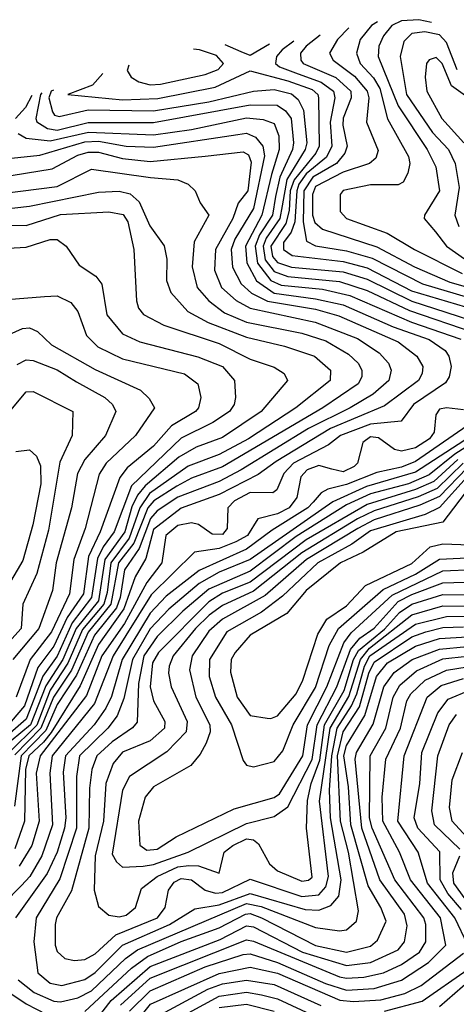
# Model space of a CAD drawing. Extents: x 501367 to 657802, y 482273 to 547541.
# Tile 518 of 656: x 574316 to 575584, y 543414 to 546272. Entities that reach past the tile are written whole.
import ezdxf

# ---------------------------------------------------------------- set-up
doc = ezdxf.new("R2010")
doc.units = 0

msp = doc.modelspace()

# ---------------------------------------------------------------- linework, layer by layer
at = {"layer": '0CON20XD'}
for points in [[(575271.7, 546248.3), (575239, 546215), (575215.3, 546175), (575226.4, 546155), (575288.3, 546108.3), (575325.3, 546065), (575329.5, 546045), (575323.6, 545975), (575357.1, 545892.9), (575349.8, 545870.2), (575332, 545855), (575255, 545829.4), (575175, 545788.2), (575165.9, 545765), (575166.1, 545705), (575173.1, 545683.1), (575195, 545663.7), (575353.2, 545613.2), (575462.5, 545555), (575565, 545510.6), (575735, 545461.6)], [(575354.7, 546266.1), (575337.2, 546255), (575305.2, 546215), (575294.2, 546175), (575305.1, 546145), (575343.1, 546103.1), (575362.1, 546072.1), (575384.1, 545984.1), (575444.8, 545875), (575449.1, 545855), (575443, 545827), (575429.2, 545800.8), (575415, 545792.9), (575335, 545793.2), (575255, 545776.7), (575246.9, 545765), (575246.8, 545715), (575264.6, 545695), (575382.9, 545652.9), (575462.5, 545605), (575601.1, 545535)], [(575511.6, 546264.2), (575475, 546272.2), (575425, 546269), (575397, 546255), (575372.4, 546225), (575359, 546195), (575356.8, 546165), (575415, 546021.9), (575499.4, 545895), (575524.1, 545845), (575535.5, 545775), (575491.2, 545705), (575490.9, 545695), (575523.3, 545656.7), (575555.6, 545615), (575607.8, 545577.8)], [(575188.5, 546227.2), (575148, 546195), (575131.6, 546175), (575132.6, 546155), (575139.4, 546145), (575234.4, 546104.4), (575277.3, 546065), (575278.7, 546045), (575255, 545986.8), (575254.1, 545965.9), (575267.2, 545905), (575260.6, 545885), (575236.2, 545855), (575167.6, 545815), (575140.7, 545775), (575139.1, 545685), (575149.3, 545629.3), (575175.3, 545615.3), (575265, 545601.1), (575339.8, 545579.8), (575485.7, 545505), (575716.6, 545436.6)], [(575586.3, 546126.3), (575555.9, 546205.9), (575535, 546228.5), (575492.9, 546237.1), (575455, 546232.2), (575431.2, 546208.8), (575421, 546165), (575439.7, 546055), (575515.1, 545945.1), (575560.9, 545895), (575580.7, 545855), (575592.2, 545785), (575579.4, 545705), (575591.5, 545671.5)], [(575041.2, 546201.4), (574985, 546168.3), (574958.9, 546178.9), (574912.6, 546199)], [(575112.4, 546209.8), (575078.2, 546185), (575061.5, 546165), (575058.7, 546145), (575070.7, 546135), (575125.1, 546115.1), (575191, 546091), (575227, 546065), (575230.7, 546045), (575217.7, 545975), (575222.6, 545905), (575206.9, 545873.1), (575147.8, 545825), (575127.1, 545795), (575120.6, 545775), (575114.9, 545685.1), (575104.5, 545655.5), (575081.9, 545625), (575082.3, 545605), (575107.3, 545587.3), (575255, 545570.2), (575325, 545551.4), (575453.7, 545485), (575662.9, 545422.9)], [(574632.7, 546140), (574628, 546125), (574640, 546105), (574662, 546092), (574695, 546082.9), (574725, 546084.9), (574855, 546112.8), (574892.2, 546127.8), (574907.7, 546145), (574888, 546168), (574837.9, 546185), (574820.5, 546186.6)], [(575651.7, 546021.7), (575569.8, 546079.8), (575542.7, 546145), (575525, 546162.4), (575505, 546155.4), (575497.3, 546145), (575493, 546105), (575498, 546065), (575542.1, 545985), (575605.8, 545915)], [(574557.2, 546116), (574527.5, 546082.5), (574455.6, 546055), (574615, 546039.8), (574716.9, 546043.1), (574883.8, 546076.2), (574985, 546123.5), (575095, 546094.8), (575165, 546069.1), (575181.5, 546055), (575184.1, 546045), (575185.6, 545905), (575175.9, 545885), (575112.7, 545807.3), (575101.9, 545775), (575098.4, 545718.4), (575089, 545681), (575045.6, 545615), (575050.6, 545585), (575065, 545566.9), (575105, 545553.9), (575255, 545540.4), (575325, 545518.7), (575454.8, 545454.8), (575655, 545390.2)], [(574351, 546052.3), (574332.9, 546017.1), (574303.7, 545985)], [(574380.2, 546059.7), (574376.7, 546055), (574362.5, 545985), (574365.4, 545975.4), (574396.5, 545956.5), (574425, 545951.9), (574515, 545973.8), (574705, 545973.5), (574984.9, 546024.9), (575063.7, 546023.7), (575087.6, 546007.6), (575104.4, 545985), (575111.4, 545915), (575108, 545895), (575071.4, 545815), (575058.7, 545758.7), (575049.9, 545705), (575012.5, 545647.5), (574999.4, 545615), (575006.3, 545565), (575045, 545515.4), (575075, 545501.9), (575195, 545489.8), (575275, 545471.1), (575453.8, 545393.8), (575596.7, 545345)], [(574413.8, 546068.1), (574407.3, 546065), (574400.9, 546045), (574411.3, 546005), (574417.6, 545995), (574430.8, 545990.8), (574515, 546010.1), (574705, 546007.6), (574865, 546033.4), (574995, 546064.4), (575055, 546069.4), (575105, 546056.7), (575125, 546041), (575140, 546010), (575149.4, 545915), (575144.9, 545895), (575091.7, 545808.3), (575078.3, 545731.7), (575071.8, 545695), (575031.7, 545638.3), (575022.6, 545615), (575028.6, 545575), (575055, 545541.1), (575095, 545526.5), (575245, 545512), (575325, 545485.7), (575447.9, 545427.9), (575634.5, 545364.5)], [(574312.1, 545942.1), (574335, 545928.3), (574405, 545920.4), (574515.8, 545945.8), (574705, 545937.6), (574815, 545953.6), (574975, 545987.2), (575022.7, 545982.7), (575055, 545971.1), (575068.7, 545935), (575069.7, 545895), (575047.5, 545822.5), (575019.1, 545705), (574972.2, 545615), (574975.9, 545565.9), (575003.6, 545513.6), (575055, 545478.6), (575175, 545462.3), (575255, 545444.4), (575400.7, 545380.7), (575505, 545343.3), (575551.6, 545311.6), (575562, 545295), (575568.6, 545265), (575563.3, 545235), (575552.4, 545217.6), (575459.6, 545155), (575423.8, 545106.2), (575335, 545097.5), (575247.2, 545065), (575212.3, 545037.7), (575111.4, 544985), (575083.4, 544955), (575062.5, 544907.5), (575051.4, 544898.6), (574985, 544899.6), (574940.2, 544875), (574920.9, 544855), (574918.4, 544795), (574905, 544777.6), (574875, 544778.8), (574835, 544806.3), (574815, 544811.9), (574775, 544804.2), (574740.1, 544775), (574728.5, 544695), (574685, 544638.3), (574620.4, 544519.6), (574554.3, 544425), (574509.7, 544310.3), (574375.8, 544135), (574364.1, 544085), (574372.8, 543945), (574351.7, 543875), (574314.3, 543815)], [(574217.9, 545862.1), (574375, 545879.3), (574505, 545917.4), (574545, 545919.5), (574625, 545904.9), (574705, 545902), (574949.1, 545939.1), (574975, 545942.7), (575001.1, 545931.1), (575021.7, 545905), (575026.5, 545876.5), (574995, 545723.9), (574941.1, 545635), (574930.4, 545605), (574933.6, 545553.6), (574958.8, 545505), (574988.7, 545478.7), (575035.4, 545455.4), (575175, 545431.5), (575242.4, 545412.4), (575415, 545336.5), (575468.9, 545295), (575487, 545265), (575484.8, 545245), (575473.9, 545225), (575375, 545151.1), (575218.2, 545085), (575060.9, 544989.1), (575008.4, 544951.6), (574895, 544893.3), (574785, 544854.2), (574705, 544792.6), (574682.4, 544707.6), (574651.6, 544655), (574618.5, 544561.5), (574545, 544458.6), (574491.8, 544338.2), (574407, 544203), (574385.6, 544174.4), (574342.9, 544135), (574333.1, 544095), (574330.3, 543945), (574301.5, 543865)], [(574255, 545813.6), (574410.5, 545839.5), (574485, 545878.5), (574515, 545887.3), (574545, 545887.7), (574615, 545869), (574695, 545860.8), (574855, 545875.8), (574965, 545888.4), (574980, 545880), (574988.6, 545858.6), (574978.8, 545775), (574950.4, 545739.6), (574935.4, 545695), (574884.8, 545605), (574881.8, 545545), (574902.4, 545495), (574945, 545456.9), (574985.1, 545435.1), (575174.1, 545394.1), (575297, 545347), (575359.8, 545305), (575386.6, 545275), (575395.2, 545255), (575388.3, 545225), (575342.2, 545185), (575276.1, 545145), (575154.5, 545085.5), (574958.8, 544965), (574895, 544931.3), (574775, 544885.9), (574715, 544846.5), (574696.1, 544823.9), (574663.4, 544736.6), (574620.4, 544675), (574608.1, 544595), (574597, 544565), (574533.7, 544485), (574481.1, 544368.9), (574425, 544284.2), (574391.5, 544208.6), (574320.4, 544135), (574301.1, 543988.9)], [(574265, 545767.9), (574425, 545788.2), (574525, 545838.5), (574695.5, 545814.5), (574775, 545807.7), (574805.1, 545795.1), (574825.2, 545775.2), (574840.2, 545740.2), (574865.4, 545705), (574822.3, 545627.7), (574816.6, 545555), (574831, 545495), (574865, 545456), (574911.1, 545421.1), (574975, 545393.6), (575135, 545362.1), (575205, 545340), (575271.1, 545301.1), (575298.7, 545275), (575310, 545255), (575309.6, 545235), (575299.2, 545215), (575195.9, 545145), (574905, 544973.8), (574815, 544941.1), (574771.9, 544918.1), (574705.3, 544875), (574688.3, 544855), (574647.3, 544752.7), (574602.7, 544695), (574580.7, 544575), (574515, 544493.7), (574466.3, 544383.7), (574414.2, 544305.8), (574377.5, 544215), (574302, 544138)], [(574249.6, 545720.4), (574345, 545730.9), (574545, 545771.9), (574605, 545774), (574637.1, 545767.1), (574663.3, 545743.3), (574693.6, 545673.6), (574735.8, 545615.8), (574742.9, 545577.1), (574742.6, 545515), (574755, 545480.4), (574804.7, 545425), (574863.3, 545393.3), (574975, 545350.2), (575085, 545324.5), (575171.8, 545295), (575218.1, 545255), (575217.7, 545225), (575117.9, 545145), (574980.5, 545055), (574895, 545010), (574805, 544976), (574693.1, 544897), (574664.6, 544855.5), (574633.5, 544766.5), (574580.9, 544695), (574570.4, 544609.5), (574560.2, 544575), (574498.2, 544501.8), (574456.2, 544403.8), (574404.6, 544325.4), (574365.5, 544224.5), (574285.6, 544145)], [(574265, 545675.7), (574335, 545675.1), (574435, 545706.5), (574575, 545714.8), (574616.9, 545706.9), (574629.8, 545685), (574647.1, 545605), (574655.7, 545455.7), (574661.3, 545435), (574675.9, 545415.9), (574735, 545385.6), (574895, 545331.7), (574985, 545286.7), (575055, 545263.7), (575083.6, 545245), (575093.8, 545225), (575017.7, 545135), (574905, 545059.2), (574828.4, 545031.6), (574777.7, 545002.3), (574680.7, 544919.3), (574658, 544892), (574642, 544858), (574621.4, 544785), (574563.4, 544705), (574544.7, 544585), (574479.9, 544505), (574441.5, 544415), (574391.5, 544338.5), (574347.7, 544225), (574291.6, 544178.4)], [(574265, 545607.8), (574335, 545611.6), (574405, 545633.7), (574425, 545634.3), (574451.2, 545615), (574489.1, 545559.1), (574537.6, 545527.6), (574555, 545504.3), (574569.4, 545415), (574615, 545360), (574665, 545336.7), (574833.6, 545293.6), (574905, 545265.2), (574940.2, 545225), (574942.9, 545175), (574938.6, 545155), (574925.2, 545135), (574876.9, 545103.1), (574785, 545057.6), (574641.2, 544918.8), (574590.5, 544785), (574558.2, 544741.8), (574542, 544708), (574525, 544594.6), (574468.7, 544521.3), (574425.2, 544424.8), (574383.4, 544366.6), (574364.1, 544315.9), (574335, 544241), (574272.9, 544187.1)], [(574255, 545458), (574388.2, 545468.2), (574425, 545470.9), (574465, 545450.8), (574484.8, 545425), (574510.3, 545355), (574542.8, 545322.8), (574615, 545288.1), (574795, 545243.9), (574833.3, 545215), (574841.9, 545175), (574835.7, 545145), (574826.2, 545135), (574756.5, 545093.5), (574705, 545033.9), (574628.5, 544971.5), (574607, 544943), (574549.6, 544785), (574515.8, 544714.2), (574501, 544605), (574453.6, 544536.4), (574415, 544453.9), (574368.7, 544391.3), (574329.7, 544280.3)], [(574275, 545353.1), (574324.3, 545375.7), (574345, 545377.8), (574367.4, 545367.4), (574408.4, 545328.4), (574535, 545256.8), (574666.5, 545196.5), (574692.5, 545172.5), (574708, 545145), (574652.3, 545065), (574567.4, 544985), (574547, 544953), (574505.9, 544795), (574473.7, 544705), (574460.6, 544605), (574408.3, 544495), (574346.1, 544415), (574305.5, 544305)], [(574308.9, 545271.1), (574335, 545285.2), (574355, 545282.4), (574425, 545255.8), (574481, 545221), (574563.1, 545175), (574585.8, 545155), (574595.2, 545135), (574564.8, 545065), (574504.8, 544995), (574483.9, 544955), (574466.8, 544855), (574422.4, 544695), (574411.6, 544615), (574371.8, 544505), (574296.4, 544415)], [(574244.4, 545085.6), (574335, 545191.8), (574355, 545192.7), (574470.8, 545135), (574468.6, 545065), (574432.2, 544987.8), (574399.9, 544790.1), (574365.5, 544664.5), (574325, 544575.7), (574320.2, 544505), (574248.1, 544425)], [(575605, 545139.4), (575555, 545145.6), (575535, 545141.8), (575524.3, 545125), (575519.8, 545075), (575506.2, 545055), (575465, 545029.1), (575425, 545019.9), (575404.7, 545024.7), (575357.8, 545057.8), (575335, 545060.9), (575312.7, 545045), (575296.7, 544985), (575287.6, 544975), (575255, 544959.7), (575222.9, 544967.1), (575185, 544978.1), (575151.1, 544965), (575132.2, 544945), (575120.8, 544885), (575098.9, 544855), (575065, 544837.2), (575007.3, 544822.7), (574977.2, 544775), (574943.8, 544756.2), (574895, 544736.7), (574823.8, 544726.2), (574697.9, 544602.1), (574587.2, 544425), (574533.5, 544286.5), (574410.4, 544135), (574403.4, 544085), (574411.6, 543935), (574380.4, 543845), (574345.1, 543785), (574321.3, 543758.7), (574268.6, 543705)], [(575615, 545093), (575465, 544989.6), (575425, 544973.4), (575352.7, 544957.3), (575265, 544922.4), (575210.4, 544909.6), (575191.2, 544898.8), (575168.4, 544871.6), (575152.4, 544855), (575049.6, 544790.4), (574975, 544734.7), (574836.9, 544673.1), (574741.3, 544598.7), (574695, 544549.5), (574614, 544415), (574582.4, 544307.6), (574566.3, 544273.7), (574531.9, 544225), (574448.7, 544135), (574442.4, 544087.6), (574450.4, 543955), (574446.2, 543925), (574424.7, 543855), (574396.3, 543793.7), (574304.2, 543665)], [(575625, 545062), (575465, 544958.4), (575323.3, 544916.7), (575225, 544872.3), (574984.9, 544705), (574895, 544668.5), (574837.4, 544635), (574748.8, 544561.2), (574695, 544504), (574643.8, 544415), (574618.6, 544301.4), (574598.9, 544251.1), (574572.2, 544215), (574490.1, 544135), (574480.8, 544075), (574481, 543925), (574432.4, 543777.6), (574363.7, 543665), (574357.1, 543595), (574368.3, 543505), (574405, 543474.9), (574438.5, 543468.5), (574505, 543485.4), (574535, 543505.7), (574615, 543585.1), (574751, 543645), (574825, 543690.6), (574895, 543702.8), (574985, 543735.8), (575145, 543689.1), (575185, 543686.5), (575219.8, 543700.2), (575242.7, 543727.3), (575250, 543775), (575218.8, 543955), (575215.8, 544035.8), (575222.3, 544135), (575237.6, 544215), (575279.6, 544280.4), (575295.3, 544314.7), (575317.4, 544395), (575332.8, 544425), (575465, 544517), (575555, 544539.3), (575625, 544540.4)], [(575640.6, 545049.4), (575579.4, 545010.6), (575505, 544950.9), (575445, 544925), (575335, 544895.2), (575265, 544863.7), (575118.5, 544771.5), (574985, 544671.3), (574865, 544618.9), (574789.4, 544555), (574715, 544481.3), (574676.6, 544425), (574660.8, 544345), (574657.1, 544232.9), (574643.6, 544216.4), (574585, 544175.9), (574539.9, 544135), (574525.4, 544095), (574518.5, 544041.5), (574516.8, 543925), (574466.7, 543743.3), (574423.3, 543665), (574419, 543645), (574419.4, 543585), (574425, 543566.5), (574446.7, 543546.7), (574475, 543540.4), (574505, 543544.2), (574535, 543560.3), (574594.8, 543615.2), (574715.9, 543665), (574738.8, 543695), (574748.2, 543745), (574765, 543768.3), (574785, 543778.9), (574815, 543774.8), (574855, 543744.6), (574885, 543736.3), (574905, 543738.1), (574985, 543777.2), (575135, 543726.7), (575185, 543731), (575205.1, 543754.9), (575212.7, 543785), (575186.7, 544003.3), (575217.7, 544215), (575272.3, 544307.7), (575305.6, 544415), (575332, 544448), (575455, 544544), (575545, 544570.2), (575745, 544567.9)], [(574305, 545018.5), (574345, 545023.2), (574364.9, 545004.9), (574376.8, 544976.8), (574377.6, 544925), (574354.1, 544805.9), (574325, 544702.3), (574255.2, 544585)], [(575588.8, 544995), (575518.2, 544931.8), (575465, 544908.6), (575325, 544864.8), (575148.1, 544761.9), (574985, 544639.2), (574905, 544607.6), (574865, 544582.6), (574718.9, 544435), (574701.5, 544405), (574695.3, 544335), (574704.9, 544295), (574737.2, 544235), (574736.6, 544215), (574695, 544178.6), (574615, 544145.4), (574587.4, 544112.6), (574566.2, 544055), (574559.8, 543945), (574535.3, 543844.7), (574531.9, 543745), (574545, 543697.5), (574575, 543672.2), (574605, 543668), (574625, 543672.1), (574651.9, 543695), (574669.9, 543750.1), (574715.2, 543785), (574775, 543812.6), (574807.1, 543817.1), (574835.6, 543815.6), (574895, 543794.5), (574909.8, 543855), (574934.8, 543875), (574975, 543894), (574995, 543890.7), (575009.3, 543879.3), (575041.9, 543821.9), (575065, 543801), (575135, 543771.4), (575155, 543774.2), (575165, 543783.2), (575148.9, 543925), (575151.4, 544005), (575162.3, 544055), (575187.5, 544122.5), (575201.1, 544225), (575258.1, 544325), (575285.3, 544414.7), (575299.5, 544440.5), (575375, 544502.5), (575418.6, 544551.4), (575455, 544575.2), (575545, 544603.1), (575705, 544601.8)], [(575603.7, 544985), (575528.4, 544911.6), (575473, 544887), (575345, 544846.8), (575297.2, 544822.8), (575135, 544724.6), (574995, 544612.9), (574905, 544571.8), (574866.7, 544543.3), (574826.2, 544505), (574762.2, 544425), (574750.3, 544395), (574747.9, 544375), (574755.5, 544335), (574802, 544235), (574799.2, 544205), (574743.8, 544146.2), (574635, 544075.3), (574614.5, 544035.5), (574585, 543849.5), (574596.9, 543826.9), (574615, 543812.2), (574675, 543814.5), (574705, 543819.1), (574804.9, 543855.1), (574975, 543938.3), (575055, 543958.8), (575095, 543986.6), (575165.8, 544124.2), (575179.7, 544225), (575236.8, 544335), (575276.5, 544443.5), (575303.4, 544476.6), (575345, 544505.5), (575415, 544582.7), (575455, 544603.8), (575545, 544637), (575735, 544643.5)], [(575615, 544971.1), (575535, 544887.7), (575477.6, 544862.4), (575345, 544819.9), (575297.5, 544795), (575148.9, 544705), (575029.1, 544600.9), (574905, 544531.9), (574865, 544497.4), (574817, 544425), (574808.7, 544385), (574827.6, 544305), (574868.3, 544225), (574869, 544205), (574858, 544172), (574840.4, 544139.6), (574812.7, 544107.3), (574705, 544045.2), (574680.7, 544015), (574661.4, 543945), (574665.3, 543875.3), (574685, 543860.7), (574715, 543864), (574770.3, 543899.7), (574939.3, 543980.7), (575055, 544013.6), (575070.3, 544025), (575138.6, 544135), (575151.4, 544225), (575207.8, 544335), (575257, 544463), (575278.2, 544491.8), (575398.1, 544601.9), (575545, 544672.1), (575725, 544679.8)], [(575615.4, 544945), (575535, 544856), (575493.9, 544836.1), (575335, 544788.2), (575280.7, 544749.3), (575182.2, 544695), (575078.8, 544598.8), (575018.2, 544551.8), (574917.9, 544495), (574866.8, 544415), (574866.6, 544365), (574884.6, 544305), (574930.8, 544225), (574965, 544121.4), (574975, 544108.1), (574995, 544103.3), (575055, 544118.8), (575080.5, 544149.5), (575110.4, 544225), (575175, 544333.6), (575214.3, 544455.7), (575241.5, 544505), (575371.7, 544618.3), (575465, 544662), (575535, 544706.4), (575735, 544715.6)], [(575625, 544919.2), (575545, 544813.8), (575408.9, 544785), (575313.5, 544726.5), (575247.5, 544695), (575147.9, 544615), (575091.6, 544548.4), (574985.3, 544485), (574941.5, 544435), (574930.2, 544415), (574927.8, 544377.8), (574948, 544305), (574985, 544252.3), (575035, 544244.3), (575045, 544243.4), (575065, 544250.9), (575118.8, 544315), (575137.9, 544355), (575181.7, 544488.3), (575207.8, 544532.2), (575265, 544570.4), (575320.5, 544629.5), (575455, 544693.8), (575508.4, 544741.6), (575545, 544751), (575675, 544745.4)], [(574311.3, 543485), (574358.4, 543448.4), (574415, 543422.7), (574435, 543421.3), (574485, 543432.4), (574525, 543453.2), (574623, 543547), (574658.5, 543571.5), (574975, 543706.4), (575017.6, 543697.6), (575175, 543637.1), (575245, 543627.2), (575265, 543629.8), (575293.8, 543655), (575300.2, 543685), (575271.2, 543855), (575247.5, 543945), (575238.7, 544135), (575255, 544204.5), (575302.4, 544277.6), (575330.2, 544375), (575345, 544406.9), (575455, 544480.1), (575495, 544495.4), (575545, 544507.5), (575605, 544509.7)], [(574505, 543393.2), (574641, 543519), (574687.6, 543552.4), (574785, 543596), (574895, 543635.6), (574971.6, 543675), (574985, 543676.8), (575018.3, 543665), (575175, 543584.7), (575265, 543564.7), (575335, 543582.7), (575355, 543599.7), (575379.8, 543655), (575364.5, 543694.5), (575328, 543758), (575277.5, 543935), (575270.4, 544045), (575256.9, 544135), (575265, 544165.2), (575318.1, 544251.9), (575352.2, 544365), (575383.7, 544405), (575465, 544453.1), (575535, 544475.4), (575615, 544480.2)], [(574505, 543325.9), (574581.6, 543425), (574695, 543523.4), (574897.9, 543602.1), (574975, 543641.1), (574995, 543638.2), (575137.5, 543565), (575265, 543526.2), (575335, 543535.5), (575415, 543571.6), (575433.8, 543595), (575441.5, 543641.5), (575433.5, 543675), (575361.7, 543775), (575309.1, 543925), (575290.4, 544125), (575293.8, 544145), (575342.7, 544227.3), (575373.6, 544335), (575403, 544377), (575455.9, 544415), (575535, 544444.9), (575615, 544452.4)], [(574608.5, 543411.4), (574695, 543489.6), (574975, 543600.5), (574995, 543597.1), (575245, 543493.4), (575265, 543489.1), (575315, 543492.7), (575372.8, 543505), (575425, 543529.4), (575476.9, 543565), (575495.1, 543595), (575495.6, 543645), (575490, 543665), (575405.8, 543775), (575339.2, 543925), (575332.1, 543955), (575334, 544135), (575378.9, 544215), (575400.6, 544305), (575419.7, 544340.3), (575468, 544382), (575545, 544416.2), (575615, 544424.5)], [(574635, 543393.6), (574695, 543452.8), (574855, 543522), (574965, 543557.9), (574985, 543560.6), (575065, 543534.6), (575204.5, 543474.5), (575265.2, 543454.8), (575345, 543459.7), (575425, 543483.8), (575502.9, 543535), (575553.3, 543585), (575538.4, 543665), (575450.6, 543775), (575419.3, 543855), (575370.4, 543945), (575368.8, 544015), (575379.6, 544125), (575421.8, 544215), (575440.7, 544295), (575451.4, 544315), (575493.8, 544355), (575555, 544383.3), (575615, 544393.3)], [(575617.3, 543585), (575579.2, 543665), (575500.6, 543765), (575473.6, 543855), (575414.2, 543945), (575432.6, 544135), (575499.7, 544305), (575540.3, 544339.7), (575605, 544359.2)], [(575599.2, 543689.2), (575558.9, 543735), (575537, 543775), (575536.3, 543856.3), (575472.6, 543925), (575461.1, 543955), (575477.7, 544055), (575483.7, 544145), (575530, 544260), (575560.2, 544299.8), (575625, 544326.8)], [(574329.7, 544280.3), (574291.6, 544235)], [(575594.1, 543864.1), (575520.7, 543935), (575513.1, 543975), (575530.1, 544135), (575563.6, 544225), (575584.9, 544255.1)], [(575645.3, 543865), (575571.7, 543945), (575564.6, 543985), (575572, 544065), (575601.4, 544145)], [(575635, 543684.9), (575576.6, 543765), (575573.6, 543795), (575593.7, 543845)], [(574665.1, 543375), (574696.1, 543413.9), (574895, 543503), (574985, 543521.8), (575065, 543503.6), (575245.8, 543425.8), (575285, 543421.7), (575365, 543426.8), (575434.6, 543445.4), (575481.4, 543468.6), (575605, 543562.6)], [(575375, 543393.4), (575485, 543422.9), (575615, 543513.3)], [(575535, 543407.3), (575646.3, 543503.7)], [(574712.9, 543377.1), (574862.6, 543457.4), (574905, 543473.3), (574975, 543484.2), (575055, 543471.4), (575190.2, 543410.2)], [(574750.8, 543359.2), (574895, 543437.4), (574975, 543448.5), (575018.5, 543441.5), (575065, 543429.4), (575175, 543378.4)], [(574290, 543445), (574335, 543414.7), (574425, 543368.3)], [(574895, 543403.9), (574975, 543413.9), (575055, 543393.5)]]:
    msp.add_lwpolyline(points, dxfattribs=at)

doc.saveas('drawing.dxf')
